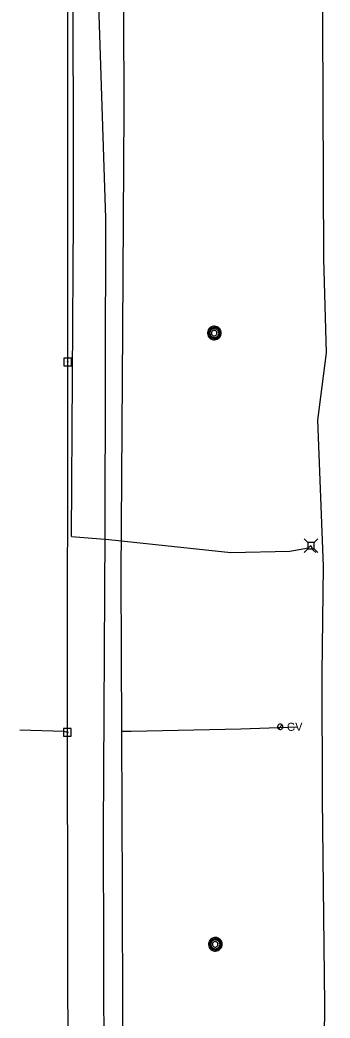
# Model space of a CAD drawing. Extents: x 596028 to 606371, y 330010 to 403088.
# Drawn here: x 602043.7 to 602193, y 372612.6 to 373092.9 of the extents above; entities that cross this region are included whole.
import ezdxf

# ---------------------------------------------------------------- set-up
doc = ezdxf.new("R2010")
doc.units = 0
for name, color, linetype in [('E_UTL_AG_Bold', 7, 'Continuous'), ('E_UTL_E_UG', 7, 'Continuous'), ('E_UTL_EPowerPole', 7, 'Continuous'), ('E_UTL_FO_UG', 7, 'Continuous'), ('E_UTL_G', 7, 'Continuous'), ('E_UTL_G_UG', 7, 'Continuous'), ('E_UTL_MH', 7, 'Continuous'), ('E_UTL_Overhead', 7, 'Continuous'), ('E_UTL_T_UG', 7, 'Continuous')]:
    doc.layers.add(name, color=color, linetype=linetype)

msp = doc.modelspace()

# ---------------------------------------------------------------- linework, layer by layer
at = {"layer": 'E_UTL_AG_Bold'}
for points in [[(602182.21, 372841.48), (602180.46, 372843.24)], [(602185.3, 372841.48), (602187.06, 372843.24)], [(602182.21, 372838.39), (602180.46, 372836.64)], [(602185.3, 372841.48), (602182.21, 372841.48)], [(602182.21, 372841.48), (602182.21, 372838.39)], [(602182.21, 372838.39), (602185.3, 372838.39)], [(602185.3, 372838.39), (602185.3, 372841.48)], [(602185.3, 372838.39), (602187.06, 372836.64)]]:
    msp.add_lwpolyline(points, dxfattribs=at)
at = {"layer": 'E_UTL_E_UG'}
for points in [[(602189.83, 372554.06), (602190.44, 372619.03), (602189.27, 372718.25), (602189.23, 372778.42), (602189.75, 372830), (602187.06, 372900.33), (602191.33, 372932.65), (602189.94, 372977.88), (602189.57, 373091.61), (602188.9, 373177.68), (602191.21, 373315.12), (602192.48, 373414.48), (602191.12, 373506.07), (602187.54, 373551.4), (602192.95, 373612.54), (602191.22, 373709.93), (602188.61, 373826.39), (602190.06, 373932.35), (602190.26, 374051.96), (602192.97, 374107.93), (602191.87, 374137.94), (602190.9, 374174.67), (602191.01, 374175.79)], [(602066.55, 372750.09), (602064.91, 372750.51), (602043.65, 372751.17)]]:
    msp.add_lwpolyline(points, dxfattribs=at)
at = {"layer": 'E_UTL_EPowerPole'}
for points in [[(602068.48, 372930.2), (602064.79, 372930.2)], [(602064.79, 372930.2), (602064.79, 372926.51)], [(602066.64, 372930.2), (602066.64, 372933.11)], [(602068.48, 372926.51), (602068.48, 372930.2)], [(602064.79, 372926.51), (602068.48, 372926.51)], [(602066.91, 372928.36), (602066.9, 372928.4), (602066.89, 372928.45), (602066.87, 372928.49), (602066.84, 372928.52), (602066.81, 372928.55), (602066.77, 372928.58), (602066.72, 372928.59), (602066.68, 372928.6), (602066.63, 372928.6), (602066.59, 372928.58), (602066.55, 372928.57), (602066.51, 372928.54), (602066.48, 372928.51), (602066.46, 372928.47), (602066.44, 372928.43), (602066.43, 372928.38), (602066.43, 372928.34), (602066.44, 372928.29), (602066.46, 372928.25), (602066.48, 372928.21), (602066.51, 372928.18), (602066.55, 372928.15), (602066.59, 372928.13), (602066.63, 372928.12), (602066.68, 372928.12), (602066.72, 372928.13), (602066.77, 372928.14), (602066.81, 372928.16), (602066.84, 372928.19), (602066.87, 372928.23), (602066.89, 372928.27), (602066.9, 372928.31), (602066.91, 372928.36)], [(602068.37, 372751.94), (602064.68, 372751.94)], [(602064.68, 372751.94), (602064.68, 372748.25)], [(602066.52, 372751.94), (602066.52, 372754.85)], [(602068.37, 372748.25), (602068.37, 372751.94)], [(602064.68, 372748.25), (602068.37, 372748.25)], [(602066.79, 372750.09), (602066.79, 372750.14), (602066.78, 372750.18), (602066.75, 372750.22), (602066.73, 372750.26), (602066.69, 372750.29), (602066.65, 372750.31), (602066.61, 372750.33), (602066.57, 372750.33), (602066.52, 372750.33), (602066.48, 372750.32), (602066.43, 372750.3), (602066.4, 372750.27), (602066.37, 372750.24), (602066.34, 372750.2), (602066.33, 372750.16), (602066.32, 372750.12), (602066.32, 372750.07), (602066.33, 372750.03), (602066.34, 372749.99), (602066.37, 372749.95), (602066.4, 372749.91), (602066.43, 372749.89), (602066.48, 372749.87), (602066.52, 372749.86), (602066.57, 372749.86), (602066.61, 372749.86), (602066.65, 372749.88), (602066.69, 372749.9), (602066.73, 372749.93), (602066.75, 372749.97), (602066.78, 372750.01), (602066.79, 372750.05), (602066.79, 372750.09)]]:
    msp.add_lwpolyline(points, dxfattribs=at)
at = {"layer": 'E_UTL_FO_UG'}
msp.add_lwpolyline([(602183.76, 372839.94), (602184.72, 372837.99), (602186.18, 372836.58)], dxfattribs=at)
at = {"layer": 'E_UTL_G'}
for points in [[(602170.3, 372752.77), (602170.28, 372753.01), (602170.21, 372753.24), (602170.1, 372753.46), (602169.95, 372753.65), (602169.76, 372753.81), (602169.55, 372753.93), (602169.32, 372754.01), (602169.08, 372754.05), (602168.83, 372754.04), (602168.6, 372753.98), (602168.37, 372753.88), (602168.18, 372753.74), (602168.01, 372753.56), (602167.88, 372753.36), (602167.79, 372753.13), (602167.74, 372752.89), (602167.74, 372752.65), (602167.79, 372752.41), (602167.88, 372752.18), (602168.01, 372751.97), (602168.18, 372751.8), (602168.37, 372751.66), (602168.6, 372751.55), (602168.83, 372751.5), (602169.08, 372751.49), (602169.32, 372751.52), (602169.55, 372751.6), (602169.76, 372751.72), (602169.95, 372751.88), (602170.1, 372752.07), (602170.21, 372752.29), (602170.28, 372752.52), (602170.3, 372752.77)], [(602168.11, 372751.86), (602169.92, 372753.67)]]:
    msp.add_lwpolyline(points, dxfattribs=at)
at = {"layer": 'E_UTL_G_UG'}
for points in [[(602093.24, 372526.91), (602093.15, 372614.92), (602093, 372673.07), (602092.69, 372750.6), (602092.43, 372825.78), (602093.25, 372943.6), (602093.79, 373049.75), (602093.43, 373190.49), (602093.73, 373236.89), (602094.23, 373296.11), (602093.44, 373369.57), (602093.99, 373486.76), (602093.92, 373578.62), (602094.06, 373687.99)], [(602092.69, 372750.6), (602097.24, 372750.69), (602150.07, 372751.72), (602177.27, 372752.75)]]:
    msp.add_lwpolyline(points, dxfattribs=at)
at = {"layer": 'E_UTL_MH'}
for points in [[(602140.54, 372942.26), (602140.48, 372942.88), (602140.31, 372943.48), (602140.02, 372944.04), (602139.63, 372944.53), (602139.16, 372944.95), (602138.62, 372945.26), (602138.02, 372945.46), (602137.4, 372945.55), (602136.77, 372945.52), (602136.17, 372945.38), (602135.59, 372945.12), (602135.08, 372944.75), (602134.65, 372944.3), (602134.31, 372943.77), (602134.08, 372943.19), (602133.96, 372942.57), (602133.96, 372941.94), (602134.08, 372941.33), (602134.31, 372940.75), (602134.65, 372940.22), (602135.08, 372939.76), (602135.59, 372939.4), (602136.17, 372939.14), (602136.77, 372938.99), (602137.4, 372938.96), (602138.02, 372939.05), (602138.62, 372939.26), (602139.16, 372939.57), (602139.63, 372939.98), (602140.02, 372940.47), (602140.31, 372941.03), (602140.48, 372941.63), (602140.54, 372942.26)], [(602139.93, 372942.25), (602139.88, 372942.76), (602139.74, 372943.25), (602139.5, 372943.7), (602139.19, 372944.1), (602138.8, 372944.43), (602138.36, 372944.69), (602137.88, 372944.85), (602137.38, 372944.93), (602136.87, 372944.9), (602136.38, 372944.78), (602135.91, 372944.57), (602135.5, 372944.28), (602135.15, 372943.91), (602134.87, 372943.48), (602134.68, 372943.01), (602134.59, 372942.51), (602134.59, 372942), (602134.68, 372941.5), (602134.87, 372941.03), (602135.15, 372940.6), (602135.5, 372940.23), (602135.91, 372939.93), (602136.38, 372939.72), (602136.87, 372939.6), (602137.38, 372939.58), (602137.88, 372939.65), (602138.36, 372939.82), (602138.8, 372940.07), (602139.19, 372940.41), (602139.5, 372940.81), (602139.74, 372941.26), (602139.88, 372941.75), (602139.93, 372942.25)], [(602139.37, 372942.22), (602139.33, 372942.63), (602139.21, 372943.02), (602139.03, 372943.38), (602138.78, 372943.69), (602138.47, 372943.96), (602138.12, 372944.16), (602137.74, 372944.29), (602137.34, 372944.35), (602136.93, 372944.33), (602136.54, 372944.24), (602136.17, 372944.07), (602135.84, 372943.83), (602135.56, 372943.54), (602135.34, 372943.2), (602135.19, 372942.82), (602135.12, 372942.43), (602135.12, 372942.02), (602135.19, 372941.62), (602135.34, 372941.25), (602135.56, 372940.91), (602135.84, 372940.62), (602136.17, 372940.38), (602136.54, 372940.21), (602136.93, 372940.12), (602137.34, 372940.1), (602137.74, 372940.16), (602138.12, 372940.29), (602138.47, 372940.49), (602138.78, 372940.76), (602139.03, 372941.07), (602139.21, 372941.43), (602139.33, 372941.82), (602139.37, 372942.22)], [(602138.51, 372942.21), (602138.49, 372942.46), (602138.42, 372942.7), (602138.3, 372942.93), (602138.14, 372943.13), (602137.95, 372943.29), (602137.73, 372943.42), (602137.49, 372943.5), (602137.24, 372943.54), (602136.99, 372943.53), (602136.74, 372943.47), (602136.51, 372943.36), (602136.31, 372943.22), (602136.13, 372943.03), (602135.99, 372942.82), (602135.9, 372942.58), (602135.85, 372942.34), (602135.85, 372942.08), (602135.9, 372941.83), (602135.99, 372941.6), (602136.13, 372941.39), (602136.31, 372941.2), (602136.51, 372941.06), (602136.74, 372940.95), (602136.99, 372940.89), (602137.24, 372940.88), (602137.49, 372940.91), (602137.73, 372941), (602137.95, 372941.12), (602138.14, 372941.29), (602138.3, 372941.49), (602138.42, 372941.71), (602138.49, 372941.96), (602138.51, 372942.21)], [(602141.03, 372648.12), (602140.97, 372648.75), (602140.79, 372649.35), (602140.5, 372649.91), (602140.12, 372650.4), (602139.64, 372650.81), (602139.1, 372651.13), (602138.51, 372651.33), (602137.89, 372651.42), (602137.26, 372651.39), (602136.65, 372651.24), (602136.08, 372650.98), (602135.57, 372650.62), (602135.13, 372650.16), (602134.8, 372649.64), (602134.56, 372649.05), (602134.44, 372648.44), (602134.44, 372647.81), (602134.56, 372647.2), (602134.8, 372646.61), (602135.13, 372646.08), (602135.57, 372645.63), (602136.08, 372645.27), (602136.65, 372645.01), (602137.26, 372644.86), (602137.89, 372644.83), (602138.51, 372644.92), (602139.1, 372645.12), (602139.64, 372645.44), (602140.12, 372645.85), (602140.5, 372646.34), (602140.79, 372646.9), (602140.97, 372647.5), (602141.03, 372648.12)], [(602140.41, 372648.12), (602140.36, 372648.63), (602140.22, 372649.12), (602139.99, 372649.57), (602139.67, 372649.97), (602139.29, 372650.3), (602138.85, 372650.56), (602138.37, 372650.72), (602137.86, 372650.79), (602137.36, 372650.77), (602136.86, 372650.65), (602136.4, 372650.44), (602135.98, 372650.14), (602135.63, 372649.78), (602135.36, 372649.35), (602135.17, 372648.87), (602135.07, 372648.37), (602135.07, 372647.87), (602135.17, 372647.37), (602135.36, 372646.89), (602135.63, 372646.47), (602135.98, 372646.1), (602136.4, 372645.8), (602136.86, 372645.59), (602137.36, 372645.47), (602137.86, 372645.45), (602138.37, 372645.52), (602138.85, 372645.69), (602139.29, 372645.94), (602139.67, 372646.27), (602139.99, 372646.67), (602140.22, 372647.13), (602140.36, 372647.61), (602140.41, 372648.12)], [(602139.85, 372648.09), (602139.81, 372648.49), (602139.7, 372648.88), (602139.51, 372649.24), (602139.26, 372649.56), (602138.96, 372649.83), (602138.61, 372650.03), (602138.22, 372650.16), (602137.82, 372650.22), (602137.42, 372650.2), (602137.02, 372650.1), (602136.66, 372649.94), (602136.33, 372649.7), (602136.05, 372649.41), (602135.83, 372649.07), (602135.68, 372648.69), (602135.6, 372648.29), (602135.6, 372647.89), (602135.68, 372647.49), (602135.83, 372647.12), (602136.05, 372646.78), (602136.33, 372646.48), (602136.66, 372646.25), (602137.02, 372646.08), (602137.42, 372645.98), (602137.82, 372645.97), (602138.22, 372646.02), (602138.61, 372646.16), (602138.96, 372646.36), (602139.26, 372646.62), (602139.51, 372646.94), (602139.7, 372647.3), (602139.81, 372647.69), (602139.85, 372648.09)], [(602138.99, 372648.08), (602138.97, 372648.33), (602138.9, 372648.57), (602138.78, 372648.8), (602138.63, 372649), (602138.44, 372649.16), (602138.22, 372649.29), (602137.98, 372649.37), (602137.73, 372649.41), (602137.47, 372649.39), (602137.23, 372649.34), (602137, 372649.23), (602136.79, 372649.08), (602136.62, 372648.9), (602136.48, 372648.69), (602136.38, 372648.45), (602136.34, 372648.2), (602136.34, 372647.95), (602136.38, 372647.7), (602136.48, 372647.47), (602136.62, 372647.25), (602136.79, 372647.07), (602137, 372646.92), (602137.23, 372646.82), (602137.47, 372646.76), (602137.73, 372646.75), (602137.98, 372646.78), (602138.22, 372646.86), (602138.44, 372646.99), (602138.63, 372647.16), (602138.78, 372647.36), (602138.9, 372647.58), (602138.97, 372647.82), (602138.99, 372648.08)]]:
    msp.add_lwpolyline(points, dxfattribs=at)
at = {"layer": 'E_UTL_Overhead'}
msp.add_lwpolyline([(602066.88, 372572.55), (602066.55, 372750.09), (602066.67, 372928.36), (602066.71, 373104.63), (602066.76, 373255.95), (602066.7, 373401.26), (602066.33, 373549.72), (602066.53, 373686.74), (602066.09, 373819.32), (602065.08, 373973.66), (602066.98, 374151.67), (602066.34, 374292.77), (602066.62, 374583.45)], dxfattribs=at)
at = {"layer": 'E_UTL_T_UG'}
for points in [[(602066.88, 372572.55), (602068.14, 372572.75), (602071.98, 372575.86), (602072.37, 372577.13), (602073.59, 372577.12), (602081.71, 372580.6), (602084.18, 372583.86), (602083.94, 372702.53), (602084.66, 372846.23), (602084.98, 372997.52), (602080.46, 373134.77), (602073.46, 373184.03), (602068.51, 373189.37), (602068.82, 373205.72), (602068.95, 373230.95), (602069.79, 373252.05), (602068.58, 373258.01), (602071.54, 373266.91), (602073.8, 373398.05), (602071.21, 373401.89), (602067.73, 373402.96)], [(602068.5, 372844.34), (602069.38, 372997.66), (602069.29, 373134.66), (602055.02, 373190.4), (602057.5, 373198.93), (602056.34, 373206.61), (602056.19, 373233.32), (602064.25, 373256.95), (602066.48, 373258.54), (602068.58, 373258.01)], [(602068.5, 372844.34), (602086.41, 372842.85), (602145.2, 372836.7), (602173.59, 372837.29), (602182.57, 372838.96), (602183.76, 372839.94)]]:
    msp.add_lwpolyline(points, dxfattribs=at)

# ---------------------------------------------------------------- texts
at = {"layer": 'E_UTL_G'}
msp.add_text('GV', height=3.85, dxfattribs=at).set_placement((602172.22, 372750.84))

doc.saveas('drawing.dxf')
